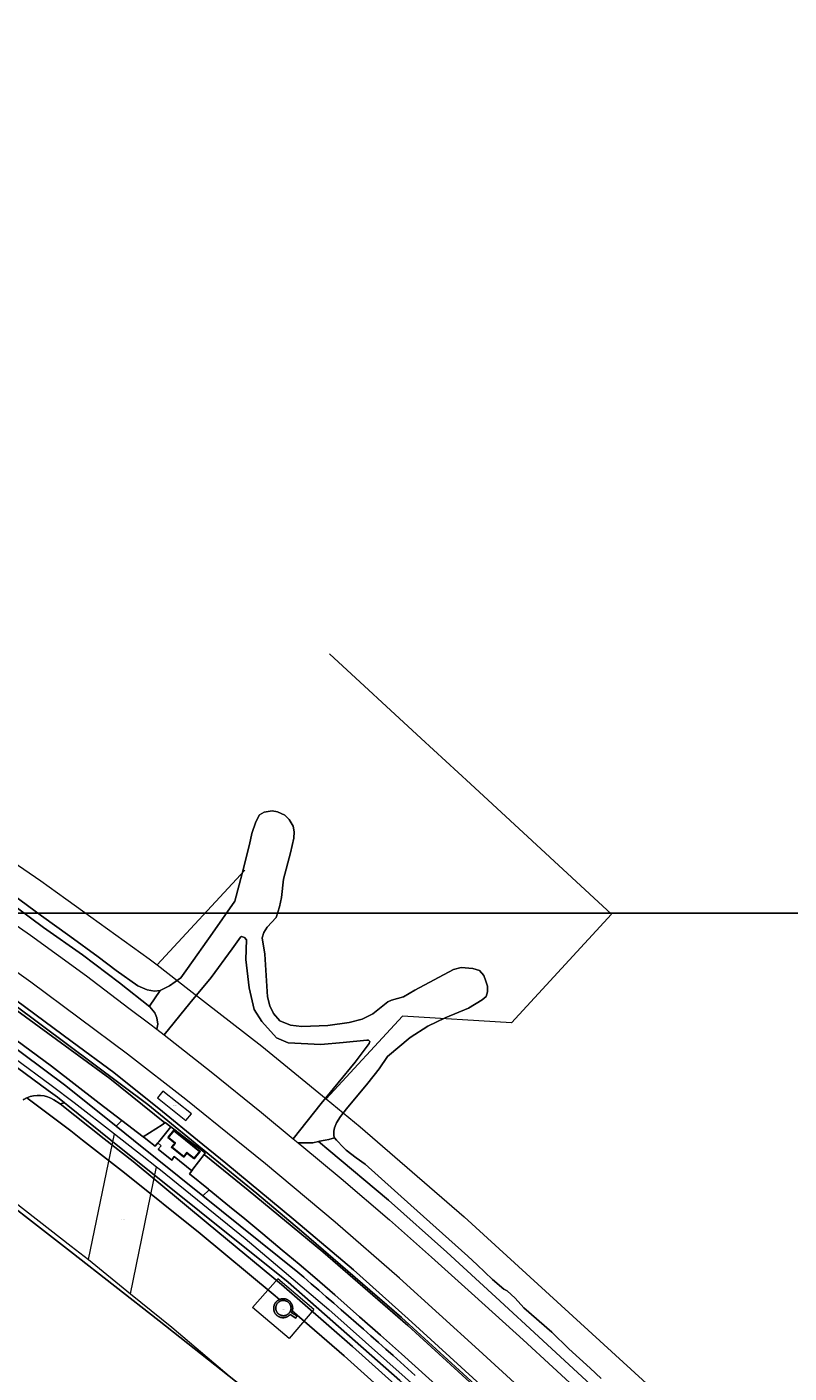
# Model space of a CAD drawing. Header units: metres. Extents: x 250001 to 257773, y 598992 to 609118.
# Tile 655 of 656: x 253117 to 253514, y 607879 to 608580. Entities that reach past the tile are written whole.
import ezdxf
from ezdxf.enums import TextEntityAlignment as Align
from ezdxf.lldxf.tags import DXFTag

# ---------------------------------------------------------------- set-up
doc = ezdxf.new("R2010")
doc.units = ezdxf.units.M
for name, color, linetype, lineweight in [('B-WE-GR-GRAS-GV', 252, 'Continuous', 13), ('B-WE-GW-TALUD_KRUIN-G', 252, 'Continuous', 18), ('B-WE-IE-TERREINAFSCHEIDING_KUNSTMATIG_HEKWERK-G', 252, 'IE-TERREINAFSCHEIDING-KUNSTMATIG', 18), ('B-WE-KG-GRENS_PERCEEL-G', 150, 'KG-PERCEEL', 18), ('B-WE-KG-GRENS_PERCEEL-S', 150, 'Continuous', 25), ('B-WE-OB-STREKDAM-GV', 252, 'Continuous', 18), ('B-WE-OG-BEBOUWING-GV', 1, 'Continuous', 35), ('B-WE-OG-BEBOUWING_WINDTURBINE-GV', 1, 'Continuous', 18), ('B-WE-OG-TERREIN_ERF-GV', 7, 'Continuous', 18), ('B-WE-OG-WATER-GV', 252, 'Continuous', 18), ('B-WE-VH-ONVERHARD-GV', 252, 'Continuous', 18), ('B-WE-VH-VERHARDING_FUNDERING_ZAND-GV', 252, 'Continuous', 18), ('B-WE-VH-VERHARDING_GESLOTEN-GV', 252, 'Continuous', 18), ('B-WE-VH-VERHARDING_HALFVERHARDING-GV', 252, 'Continuous', 18), ('B-WE-VH-VERHARDING_OPEN-GV', 252, 'Continuous', 18), ('N-WE-OG-GBKN-G', 7, 'Continuous', 25), ('X-XX-AL-REFERENTIE-G', 7, 'Continuous', 18)]:
    doc.layers.add(name, color=color, linetype=linetype, lineweight=lineweight)
doc.styles.add('NLCS-ISO', font='NLCS-ISO.ttf')
doc.styles.get("Standard").update_dxf_attribs({"font": 'NLCS-ISO.ttf'})
doc.linetypes.add('IE-TERREINAFSCHEIDING-KUNSTMATIG', pattern='A,4,[82,NLCS.shx,S=0.75,R=90,X=0,Y=0],4,-2', length=10)
tags = doc.linetypes.add('KG-PERCEEL', pattern='A,5.5,-2,["P",Standard,S=1.8,R=0,X=-0.5,Y=-0.9],-2,5.5,-2,[5,NLCS.SHX,S=0.75,R=0,X=0,Y=0],-2', length=19).pattern_tags.tags
tags[6] = DXFTag(74, 10)

# ---------------------------------------------------------------- blocks, each defined once
blk = doc.blocks.new('SKG-PERCEELNUMMER-SO')
at = {"style": 'NLCS-ISO', "oblique": 10, "flags": 1}
blk.add_attdef('GEMEENTECODE', text='', height=1.8, dxfattribs=at).set_placement((0, 2.6), align=Align.MIDDLE_CENTER)
at = {"style": 'NLCS-ISO', "oblique": 10}
blk.add_attdef('SECTIE', text='', height=1.8, dxfattribs=at).set_placement((-0.5, 0), align=Align.MIDDLE_RIGHT)
blk.add_attdef('PERCEELNUMMER', text='', height=1.8, dxfattribs=at).set_placement((0.5, 0), align=Align.MIDDLE_LEFT)
blk = doc.blocks.new('BS2021-132-Xref-KAD-20210617')
at = {"layer": 'B-WE-KG-GRENS_PERCEEL-G', "flags": 128}
for points in [[(252199.94, 608580.21), (252575.18, 608433.31), (252638.63, 608407.61), (252695.73, 608382.21), (252779.49, 608343.04), (252861.43, 608300.1), (252917.18, 608268.55), (252966.03, 608239.6), (253047.18, 608187.91), (253124.33, 608135.21), (253180.81, 608094.56), (253185.024, 608091.291)], [(252199.94, 608487.41), (252396.93, 608410.5), (252551.77, 608350.49), (252573.89, 608341.69), (252587.99, 608335.91), (252607.19, 608327.95), (252623.51, 608321.01), (252645.64, 608311.22), (252673.14, 608299), (252708.31, 608282.64), (252737.95, 608268.44), (252759.59, 608257.67), (252780.89, 608246.89), (252802.28, 608235.75), (252831.41, 608220.13), (252860.24, 608204.21), (252878.53, 608193.97), (252891.49, 608186.56), (252938.73, 608158.1), (252971.81, 608137.34), (253012.34, 608111.52), (253039.5, 608093.26), (253056.83, 608081.33), (253086.32, 608060.49), (253110.46, 608042.96), (253129.72, 608028.66), (253141.68, 608019.58), (253162.689, 608003.281)], [(253274.853, 608253.454), (253322.612, 608209.361), (253348.328, 608185.619), (253421.803, 608117.784)], [(253185.024, 608091.291), (253230.597, 608140.654)], [(253421.803, 608117.784), (253369.571, 608061.209), (253312.889, 608064.679)], [(253185.024, 608091.291), (253201.678, 608078.372), (253239.53, 608049.01), (253256.778, 608034.861), (253273.042, 608021.519)], [(252938.696, 608079.504), (252942.28, 608085.01), (252979.48, 608061.31), (253005.72, 608043.67), (253022.5, 608032.12), (253051.4, 608011.7), (253074.93, 607994.61), (253093.74, 607980.64), (253105.17, 607971.97), (253140.2, 607944.79), (253149.19, 607937.7)], [(253312.889, 608064.679), (253273.042, 608021.519)], [(253273.042, 608021.519), (253290.73, 608007.01), (253344.93, 607959.96), (253714.76, 607621.95), (253890.14, 607458.28), (253962.33, 607390.41), (253988.67, 607366.43)], [(253149.19, 607937.7), (253162.689, 608003.281)], [(253162.689, 608003.281), (253177.18, 607992.04), (253184.682, 607986.125)], [(253171.062, 607919.953), (253184.682, 607986.125)], [(253184.682, 607986.125), (253186.68, 607984.55), (253230.86, 607948.7), (253251.224, 607931.446)], [(253149.19, 607937.7), (253171.062, 607919.953)], [(253251.224, 607931.446), (253269.931, 607915.596)], [(253234.676, 607912.69), (253247.908, 607927.687)], [(253266.694, 607911.782), (253247.908, 607927.687)], [(253171.062, 607919.953), (253192.57, 607902.5), (253235.19, 607866.39), (253283.51, 607823.35), (253345.63, 607766.18), (253344.014, 607764.424)], [(253269.931, 607915.596), (253274.54, 607911.69), (253323.77, 607867.84), (253487.52, 607717.134)], [(253266.694, 607911.782), (253253.753, 607896.533), (253234.676, 607912.69)]]:
    blk.add_lwpolyline(points, dxfattribs=at)
blk.add_lwpolyline([(253202.812, 608013.663), (253188.016, 608025.541), (253185.199, 608022.032), (253199.995, 608010.154)], close=True, dxfattribs=at)
at = {"layer": 'N-WE-OG-GBKN-G'}
blk.add_lwpolyline([(251305.421, 608118.318), (256711.718, 608118.318), (256711.718, 599991.994), (251305.421, 599991.994)], close=True, dxfattribs=at)
at = {"layer": 'B-WE-KG-GRENS_PERCEEL-S', "xscale": 0.2, "yscale": 0.2, "zscale": 0.2}
for p, values in [((253193.731, 608018.11), {'PERCEELNUMMER': '3609', 'SECTIE': 'A'}), ((253166.693, 607958.53), {'PERCEELNUMMER': '3613', 'SECTIE': 'A'}), ((253250.537, 607911.686), {'PERCEELNUMMER': '3437', 'SECTIE': 'A'})]:
    blk.add_blockref('SKG-PERCEELNUMMER-SO', p, dxfattribs=at).add_auto_attribs(values)
blk = doc.blocks.new('BS2021-132-Xref-BGT-GRIJS-20210617-aangepast')
at = {"layer": 'B-WE-GR-GRAS-GV', "flags": 128}
for points in [[(253101.57, 608080.09), (253140.75, 608051.24), (253162.47, 608035.17), (253187.69, 608014.91), (253206.007, 608000), (253220.81, 607987.95), (253256.19, 607958.55), (253287.25, 607932.33), (253315.84, 607906.8), (253343.48, 607881.7), (253370.03, 607857.36)], [(253393.96, 607852.62), (253352.71, 607890.6), (253311.32, 607927.97), (253277.73, 607957.25), (253241.46, 607987.67), (253226.156, 608000), (253199.98, 608021.09), (253169.53, 608044.75), (253119.16, 608082.38), (253078.67, 608111.17)], [(253110.06, 608070.779), (253180.089, 608018.636), (253202.904, 608000), (253237.015, 607972.137), (253260.283, 607952.498), (253312.24, 607907.579), (253410.733, 607817.514)], [(253370.03, 607857.36), (253343.48, 607881.7), (253315.84, 607906.8), (253287.25, 607932.33), (253256.19, 607958.55), (253220.81, 607987.95), (253206.007, 608000), (253187.69, 608014.91), (253162.47, 608035.17), (253140.75, 608051.24), (253101.57, 608080.09)], [(253088.35, 608084.64), (253127.96, 608055.76), (253160.28, 608032.2), (253188.973, 608009.074), (253189.135, 608009.203), (253192.16, 608006.853), (253201.204, 608000), (253210.037, 607993.307), (253209.448, 607992.529), (253232.42, 607973.96), (253271.38, 607941.81), (253315.56, 607903.39), (253347.94, 607873.8)], [(253410.733, 607817.514), (253312.24, 607907.579), (253260.283, 607952.498), (253237.015, 607972.137), (253202.904, 608000), (253180.089, 608018.636), (253110.06, 608070.779)], [(253107.995, 608054.633), (253129.9, 608038.519), (253154.843, 608019.251), (253166.56, 608010.289), (253177.668, 608001.792), (253187.579, 608007.964), (253188.973, 608009.074), (253160.28, 608032.2), (253127.96, 608055.76), (253088.35, 608084.64)], [(253102.969, 608053.798), (253137.431, 608028.287), (253163.664, 608007.203), (253166.56, 608010.289), (253154.843, 608019.251), (253129.9, 608038.519), (253107.995, 608054.633)], [(253117.117, 608022.01), (253139.935, 608004.811), (253146.109, 608000), (253167.945, 607982.984), (253207.357, 607951.326), (253245.453, 607919.753), (253248.71, 607916.909), (253248.727, 607916.917), (253248.91, 607916.993), (253249.096, 607917.061), (253249.285, 607917.122), (253249.476, 607917.176), (253249.669, 607917.221), (253249.863, 607917.259), (253250.059, 607917.289), (253250.256, 607917.311), (253250.454, 607917.325), (253250.653, 607917.331), (253250.851, 607917.329), (253251.049, 607917.319), (253251.247, 607917.301), (253251.443, 607917.275), (253251.639, 607917.241), (253251.833, 607917.2), (253252.025, 607917.15), (253252.215, 607917.093), (253252.402, 607917.028), (253252.587, 607916.956), (253252.768, 607916.876), (253252.947, 607916.79), (253253.121, 607916.695), (253253.292, 607916.594), (253253.459, 607916.487), (253253.62, 607916.372), (253253.778, 607916.251), (253253.93, 607916.124), (253254.077, 607915.991), (253254.219, 607915.852), (253254.354, 607915.708), (253254.484, 607915.558), (253254.608, 607915.403), (253254.725, 607915.243), (253254.836, 607915.078), (253254.94, 607914.909), (253255.037, 607914.736), (253255.128, 607914.56), (253255.21, 607914.38), (253255.286, 607914.196), (253255.354, 607914.01), (253255.415, 607913.821), (253255.468, 607913.63), (253255.513, 607913.437), (253255.55, 607913.242), (253255.58, 607913.046), (253255.602, 607912.849), (253255.615, 607912.651), (253255.621, 607912.453), (253255.618, 607912.254), (253255.608, 607912.056), (253255.589, 607911.859), (253255.563, 607911.662), (253255.529, 607911.467), (253255.487, 607911.273), (253255.437, 607911.081), (253255.426, 607911.045), (253282.405, 607887.489), (253319.153, 607854.493)], [(253434.674, 607750.331), (253435.897, 607756.032), (253430.921, 607760.591), (253420.444, 607770.248), (253397.62, 607791.29), (253387.6, 607800.495), (253366.16, 607820.19), (253324.19, 607858.84), (253286.78, 607892.43), (253249.73, 607924.78), (253211.53, 607956.44), (253172.557, 607988.793), (253157.384, 608000.659), (253134.511, 608018.899), (253131.12, 608021.015)], [(253347.94, 607873.8), (253315.56, 607903.39), (253271.38, 607941.81), (253232.42, 607973.96), (253209.448, 607992.529), (253203.621, 607984.832), (253202.991, 607984), (253201.795, 607982.42), (253211.656, 607974.472), (253212.028, 607974.167), (253222.636, 607965.459), (253230.621, 607958.936), (253240.058, 607951.1), (253250.085, 607942.721), (253258.932, 607935.292), (253267.099, 607928.317), (253277.625, 607919.393), (253290.465, 607907.978), (253301.4, 607898.375), (253312.335, 607888.636), (253326.491, 607875.817)], [(253326.491, 607875.817), (253312.335, 607888.636), (253301.4, 607898.375), (253290.465, 607907.978), (253277.625, 607919.393), (253267.099, 607928.317), (253258.932, 607935.292), (253250.085, 607942.721), (253240.058, 607951.1), (253230.621, 607958.936), (253222.636, 607965.459), (253212.028, 607974.167), (253208.796, 607970.93), (253258.219, 607931.207), (253261.373, 607928.501), (253265.286, 607925.132), (253269.195, 607921.758), (253273.098, 607918.378), (253276.996, 607914.992), (253280.888, 607911.6), (253284.776, 607908.201), (253288.658, 607904.797), (253292.534, 607901.387), (253296.406, 607897.97), (253300.272, 607894.548), (253304.133, 607891.12), (253307.989, 607887.685), (253311.839, 607884.245), (253315.684, 607880.799), (253319.523, 607877.347)]]:
    blk.add_lwpolyline(points, dxfattribs=at)
at = {"layer": 'B-WE-GR-GRAS-GV'}
blk.add_lwpolyline([(253131.12, 608021.015, 0.2484457), (253117.117, 608022.01)], format="xyb", dxfattribs=at)
at = {"layer": 'B-WE-GR-GRAS-GV', "flags": 128}
blk.add_lwpolyline([(253134.511, 608018.899), (253157.384, 608000.659), (253172.557, 607988.793), (253211.53, 607956.44), (253249.73, 607924.78), (253286.78, 607892.43), (253324.19, 607858.84), (253366.16, 607820.19), (253387.6, 607800.495), (253389.938, 607803.025), (253335.015, 607853.486), (253333.811, 607854.582), (253330.089, 607857.97), (253311.479, 607874.744), (253253.258, 607925.878), (253160.886, 608000), (253138.392, 608018.049), (253136.702, 608019.406)], close=True, dxfattribs=at)
at = {"layer": 'B-WE-GW-TALUD_KRUIN-G', "flags": 128}
for points in [[(252403.26, 608435.06), (252494.89, 608399.76), (252593.5, 608360.44), (252661.75, 608331.53), (252726.93, 608300.83), (252787.83, 608270.3), (252841.26, 608242.46), (252888.4, 608216.52), (252919.62, 608199.02), (252950.5, 608179.78), (252992.07, 608154.88), (253026.21, 608132.38), (253065.45, 608105.97), (253101.57, 608080.09), (253140.75, 608051.24), (253162.47, 608035.17), (253187.69, 608014.91), (253206.007, 608000), (253220.81, 607987.95), (253256.19, 607958.55), (253287.25, 607932.33), (253315.84, 607906.8), (253343.48, 607881.7), (253370.03, 607857.36)], [(253847.55, 607414.65), (253827.45, 607433.06), (253782.56, 607473.86), (253750.01, 607503.92), (253717.97, 607533.55), (253686.67, 607562.11), (253657.3, 607588.97), (253619.48, 607623.56), (253577.77, 607662.57), (253564.15, 607675.2), (253563.36, 607675.93), (253527.53, 607708.48), (253490.02, 607743.3), (253470.174, 607761.639), (253465.971, 607765.523), (253453.67, 607776.89), (253415.02, 607811.93), (253383.8, 607840.77), (253347.94, 607873.8), (253315.56, 607903.39), (253271.38, 607941.81), (253232.42, 607973.96), (253209.448, 607992.529)]]:
    blk.add_lwpolyline(points, dxfattribs=at)
at = {"layer": 'B-WE-IE-TERREINAFSCHEIDING_KUNSTMATIG_HEKWERK-G', "flags": 128}
for points in [[(253177.668, 608001.792), (253154.843, 608019.251), (253129.9, 608038.519), (253107.995, 608054.633), (253081.826, 608073.607), (253046.635, 608098.1), (253017.621, 608117.544), (253000, 608129.12), (252962.828, 608152.335), (252909.165, 608185.749), (252856.492, 608215.418), (252820.857, 608235.058), (252787.506, 608252.387), (252758.152, 608267.201), (252731.164, 608280.52), (252702.193, 608294.358), (252681.414, 608303.786), (252663.121, 608312.187), (252641.215, 608322.128), (252621.751, 608330.225), (252596.541, 608341.042), (252566.392, 608353.251), (252542.421, 608362.97), (252527.46, 608368.548), (252502.204, 608378.275), (252471.083, 608390.567), (252456.319, 608396.417)], [(253192.16, 608006.853), (253186.559, 608000)], [(253179.973, 608000), (253178.861, 608000.879), (253177.668, 608001.792)], [(253185.362, 607998.531), (253183.984, 607996.829), (253179.973, 608000)], [(253186.559, 608000), (253185.819, 607999.095), (253185.362, 607998.531)], [(253201.204, 608000), (253210.037, 607993.307)], [(253210.037, 607993.307), (253203.621, 607984.832)], [(253203.621, 607984.832), (253202.991, 607984)], [(253202.991, 607984), (253201.795, 607982.42), (253211.656, 607974.472), (253222.636, 607965.459), (253230.621, 607958.936), (253240.058, 607951.1), (253250.085, 607942.721), (253258.932, 607935.292), (253267.099, 607928.317), (253277.625, 607919.393), (253290.465, 607907.978), (253301.4, 607898.375), (253312.335, 607888.636), (253326.491, 607875.817), (253339.604, 607863.903), (253350.902, 607853.53), (253362.745, 607842.703), (253370.867, 607835.229), (253378.671, 607828.026), (253390.014, 607817.607), (253398, 607810.314), (253406.893, 607801.979), (253413.019, 607796.316), (253424.226, 607786.26), (253433.392, 607777.154), (253441.378, 607769.816), (253454.4, 607757.676), (253460.662, 607751.877), (253468.965, 607744.312), (253473.276, 607740.281), (253477.042, 607736.248), (253479.357, 607733.031), (253481.673, 607728.862), (253483.399, 607724.873), (253485.126, 607719.389), (253486.443, 607716.579), (253488.214, 607714.177), (253489.62, 607713.226), (253500.731, 607709.79), (253508.803, 607707.348), (253511.752, 607705.809), (253516.697, 607702.14), (253521.371, 607697.202), (253530.673, 607687.598), (253545.512, 607672.104), (253560.033, 607657.063), (253571.105, 607645.465), (253586.897, 607628.521), (253600.194, 607613.932), (253613.717, 607598.981), (253626.196, 607585.48), (253642.533, 607567.675), (253662.455, 607545.883), (253675.298, 607531.929), (253681.696, 607524.68), (253685.418, 607520.013), (253689.911, 607513.398), (253692.227, 607509.365), (253697.457, 607500), (253702.471, 607491.462), (253707.256, 607483.273), (253724.628, 607493.844), (253727.48, 607494.805), (253730.788, 607494.951), (253731.206, 607494.816)]]:
    blk.add_lwpolyline(points, dxfattribs=at)
at = {"layer": 'B-WE-OB-STREKDAM-GV', "flags": 128}
blk.add_lwpolyline([(253247.761, 608171.192), (253244.877, 608171.658), (253240.777, 608171.018), (253238.269, 608169.574), (253236.381, 608165.809), (253234.288, 608159.853), (253233.057, 608154.103), (253229.306, 608138.971), (253225.498, 608124.512), (253213.902, 608107.894), (253200.848, 608089.384), (253197.388, 608084.644), (253194.431, 608082.525), (253191.38, 608080.501), (253186.477, 608078.044), (253180.954, 608069.876), (253181.231, 608069.532), (253183.84, 608066.299), (253184.816, 608063.697), (253185.305, 608060.44), (253184.793, 608057.787), (253188.59, 608054.816), (253202.082, 608071.376), (253213.137, 608084.736), (253224.079, 608099.78), (253228.362, 608105.85), (253228.998, 608106.113), (253230.44, 608105.553), (253231.471, 608104.411), (253231.273, 608094.056), (253232.896, 608079.415), (253235.527, 608068.07), (253239.576, 608061.763), (253247.129, 608053.325), (253253.31, 608050.708), (253270.275, 608049.767), (253281.977, 608050.844), (253294.278, 608052.165), (253295.121, 608052.166), (253295.777, 608051.436), (253295.534, 608050.312), (253288.175, 608040.701), (253270.479, 608019.121), (253255.896, 608000.704), (253256.75, 608000), (253258.406, 607998.634), (253266.065, 607998.662), (253268.993, 607999.265), (253269.518, 607999.373), (253272.565, 608000), (253274.377, 608000.373), (253277.362, 608001.231), (253277.117, 608002.242), (253277.041, 608004.676), (253277.488, 608006.474), (253278.516, 608009.078), (253280.611, 608012.356), (253283.697, 608016.366), (253294.715, 608029.632), (253300.719, 608037.22), (253305.096, 608043.515), (253316.921, 608053.542), (253326.11, 608059.354), (253335.057, 608063.725), (253347.187, 608068.715), (253354.28, 608073.084), (253356.375, 608074.939), (253357.085, 608077.355), (253357.101, 608080.164), (253356.331, 608082.804), (253355.243, 608085.742), (253352.938, 608088.493), (253349.492, 608089.37), (253343.387, 608089.89), (253339.362, 608088.856), (253319.298, 608078.223), (253313.365, 608074.698), (253307.094, 608072.952), (253305.241, 608072.07), (253297.4, 608065.735), (253291.823, 608063.071), (253284.971, 608061.268), (253274, 608059.668), (253260.444, 608059.132), (253254.432, 608059.933), (253248.981, 608062.25), (253245.602, 608065.975), (253243.768, 608070.051), (253242.433, 608074.711), (253241.051, 608096.959), (253239.64, 608105.515), (253240.518, 608108.287), (253242.388, 608111.078), (253246.982, 608116.048), (253248.756, 608121.648), (253249.839, 608126.442), (253250.804, 608136.049), (253254.407, 608149.702), (253256.18, 608157.343), (253256.458, 608160.732), (253255.819, 608163.709), (253253.831, 608167.153), (253251.526, 608169.304)], close=True, dxfattribs=at)
at = {"layer": 'B-WE-OG-BEBOUWING-GV', "flags": 128}
blk.add_lwpolyline([(253199.916, 608000), (253193.646, 608005.009), (253190.735, 608001.365), (253192.444, 608000), (253194.331, 607998.492), (253192.576, 607996.295), (253198.825, 607991.304), (253200.526, 607993.434), (253204.288, 607990.429), (253207.252, 607994.14)], close=True, dxfattribs=at)
at = {"layer": 'B-WE-OG-BEBOUWING_WINDTURBINE-GV', "flags": 128}
blk.add_lwpolyline([(253250.895, 607916.437), (253250.716, 607916.439), (253250.538, 607916.432), (253250.36, 607916.418), (253250.183, 607916.396), (253250.008, 607916.365), (253249.833, 607916.327), (253249.661, 607916.281), (253249.491, 607916.227), (253249.323, 607916.166), (253249.159, 607916.098), (253248.997, 607916.022), (253248.839, 607915.939), (253248.685, 607915.848), (253248.536, 607915.752), (253248.39, 607915.648), (253248.25, 607915.538), (253248.115, 607915.422), (253247.984, 607915.3), (253247.86, 607915.172), (253247.742, 607915.039), (253247.629, 607914.9), (253247.523, 607914.757), (253247.423, 607914.609), (253247.33, 607914.457), (253247.244, 607914.301), (253247.165, 607914.141), (253247.094, 607913.977), (253247.029, 607913.811), (253246.973, 607913.642), (253246.924, 607913.47), (253246.882, 607913.297), (253246.849, 607913.122), (253246.823, 607912.945), (253246.805, 607912.768), (253246.796, 607912.59), (253246.794, 607912.411), (253246.8, 607912.233), (253246.814, 607912.055), (253246.837, 607911.878), (253246.867, 607911.702), (253246.905, 607911.528), (253246.95, 607911.356), (253247.004, 607911.185), (253247.065, 607911.018), (253247.133, 607910.853), (253247.209, 607910.692), (253247.292, 607910.534), (253247.382, 607910.38), (253247.479, 607910.23), (253247.582, 607910.084), (253247.661, 607909.982), (253247.775, 607909.845), (253247.896, 607909.713), (253248.022, 607909.587), (253248.153, 607909.467), (253248.29, 607909.352), (253248.432, 607909.244), (253248.579, 607909.143), (253248.73, 607909.048), (253248.885, 607908.959), (253249.043, 607908.878), (253249.206, 607908.805), (253249.371, 607908.738), (253249.54, 607908.679), (253249.71, 607908.628), (253249.883, 607908.584), (253250.058, 607908.548), (253250.234, 607908.52), (253250.412, 607908.5), (253250.589, 607908.488), (253250.768, 607908.484), (253250.946, 607908.487), (253251.124, 607908.499), (253251.301, 607908.519), (253251.478, 607908.547), (253251.652, 607908.582), (253251.825, 607908.626), (253251.996, 607908.677), (253252.165, 607908.735), (253252.33, 607908.802), (253252.493, 607908.875), (253252.652, 607908.956), (253252.807, 607909.044), (253252.958, 607909.139), (253253.105, 607909.24), (253253.247, 607909.348), (253253.384, 607909.462), (253253.516, 607909.582), (253253.642, 607909.708), (253253.763, 607909.839), (253253.878, 607909.976), (253253.986, 607910.118), (253254.088, 607910.264), (253254.183, 607910.415), (253254.271, 607910.57), (253254.352, 607910.729), (253254.426, 607910.891), (253254.493, 607911.057), (253254.552, 607911.225), (253254.604, 607911.396), (253254.648, 607911.569), (253254.684, 607911.743), (253254.712, 607911.92), (253254.732, 607912.097), (253254.745, 607912.275), (253254.749, 607912.453), (253254.745, 607912.631), (253254.734, 607912.809), (253254.714, 607912.986), (253254.687, 607913.163), (253254.651, 607913.338), (253254.608, 607913.511), (253254.557, 607913.682), (253254.499, 607913.85), (253254.433, 607914.016), (253254.359, 607914.178), (253254.279, 607914.337), (253254.191, 607914.493), (253254.097, 607914.644), (253253.995, 607914.791), (253253.888, 607914.933), (253253.774, 607915.07), (253253.654, 607915.202), (253253.528, 607915.329), (253253.396, 607915.449), (253253.345, 607915.494), (253253.207, 607915.606), (253253.063, 607915.712), (253252.915, 607915.812), (253252.763, 607915.905), (253252.606, 607915.99), (253252.446, 607916.069), (253252.283, 607916.141), (253252.116, 607916.205), (253251.947, 607916.261), (253251.776, 607916.31), (253251.602, 607916.351), (253251.427, 607916.385), (253251.25, 607916.41), (253251.073, 607916.428)], close=True, dxfattribs=at)
at = {"layer": 'B-WE-OG-TERREIN_ERF-GV', "flags": 128}
blk.add_lwpolyline([(253233.242, 607868.537), (253186.045, 607905.775), (253139.881, 607941.901), (253088.773, 607981.499), (253088.145, 607980.185)], dxfattribs=at)
at = {"layer": 'B-WE-OG-WATER-GV', "flags": 128}
blk.add_lwpolyline([(253110.14, 608127.714), (253124.641, 608116.964), (253139.48, 608106.383), (253154.281, 608095.464), (253163.605, 608088.398), (253174.959, 608080.375), (253179.848, 608078.3), (253183.518, 608077.667), (253186.477, 608078.044), (253191.38, 608080.501), (253194.431, 608082.525), (253197.388, 608084.644), (253200.848, 608089.384), (253213.902, 608107.894), (253225.498, 608124.512), (253229.306, 608138.971), (253233.057, 608154.103), (253234.288, 608159.853), (253236.381, 608165.809), (253238.269, 608169.574), (253240.777, 608171.018), (253244.877, 608171.658), (253247.761, 608171.192), (253251.526, 608169.304), (253253.831, 608167.153), (253255.819, 608163.709), (253256.458, 608160.732), (253256.18, 608157.343), (253254.407, 608149.702), (253250.804, 608136.049), (253249.839, 608126.442), (253248.756, 608121.648), (253246.982, 608116.048), (253242.388, 608111.078), (253240.518, 608108.287), (253239.64, 608105.515), (253241.051, 608096.959), (253242.433, 608074.711), (253243.768, 608070.051), (253245.602, 608065.975), (253248.981, 608062.25), (253254.432, 608059.933), (253260.444, 608059.132), (253274, 608059.668), (253284.971, 608061.268), (253291.823, 608063.071), (253297.4, 608065.735), (253305.241, 608072.07), (253307.094, 608072.952), (253313.365, 608074.698), (253319.298, 608078.223), (253339.362, 608088.856), (253343.387, 608089.89), (253349.492, 608089.37), (253352.938, 608088.493), (253355.243, 608085.742), (253356.331, 608082.804), (253357.101, 608080.164), (253357.085, 608077.355), (253356.375, 608074.939), (253354.28, 608073.084), (253347.187, 608068.715), (253335.057, 608063.725), (253326.11, 608059.354), (253316.921, 608053.542), (253305.096, 608043.515), (253300.719, 608037.22), (253294.715, 608029.632), (253283.697, 608016.366), (253280.611, 608012.356), (253278.516, 608009.078), (253277.488, 608006.474), (253277.041, 608004.676), (253277.117, 608002.242), (253277.362, 608001.231), (253278.521, 608000), (253279.515, 607998.944), (253280.974, 607997.145), (253283.463, 607994.746), (253288.697, 607990.805), (253293.416, 607987.551), (253317.101, 607966.132), (253346.964, 607939.573), (253351.684, 607935.032), (253359.709, 607927.407), (253365.737, 607922.31), (253367.474, 607921.496), (253371.507, 607917.641), (253376.142, 607912.5), (253390.73, 607899.82), (253399.57, 607891.166), (253410.64, 607881.057), (253416.433, 607875.788)], dxfattribs=at)
blk.add_lwpolyline([(253230.44, 608105.553), (253228.998, 608106.113), (253228.362, 608105.85), (253224.079, 608099.78), (253213.137, 608084.736), (253202.082, 608071.376), (253188.59, 608054.816), (253213.11, 608035.63), (253239.32, 608014.38), (253255.896, 608000.704), (253270.479, 608019.121), (253288.175, 608040.701), (253295.534, 608050.312), (253295.777, 608051.436), (253295.121, 608052.166), (253294.278, 608052.165), (253281.977, 608050.844), (253270.275, 608049.767), (253253.31, 608050.708), (253247.129, 608053.325), (253239.576, 608061.763), (253235.527, 608068.07), (253232.896, 608079.415), (253231.273, 608094.056), (253231.471, 608104.411)], close=True, dxfattribs=at)
at = {"layer": 'B-WE-VH-ONVERHARD-GV'}
blk.add_lwpolyline([(253117.117, 608022.01, 0.0363936), (253115.185, 608020.982)], format="xyb", dxfattribs=at)
at = {"layer": 'B-WE-VH-ONVERHARD-GV', "flags": 128}
for points in [[(253255.426, 607911.045), (253255.379, 607910.891), (253255.314, 607910.704), (253255.242, 607910.519), (253255.161, 607910.338), (253255.074, 607910.16), (253255.017, 607910.055), (253257.858, 607908.365), (253257.269, 607907.186), (253254.385, 607909.154), (253254.273, 607909.031), (253254.134, 607908.89), (253254.079, 607908.836), (253253.935, 607908.7), (253253.785, 607908.57), (253253.63, 607908.446), (253253.47, 607908.328), (253253.306, 607908.217), (253253.137, 607908.113), (253252.964, 607908.016), (253252.787, 607907.925), (253252.607, 607907.842), (253252.424, 607907.766), (253252.238, 607907.698), (253252.049, 607907.637), (253251.858, 607907.584), (253251.665, 607907.539), (253251.47, 607907.501), (253251.274, 607907.472), (253251.076, 607907.45), (253250.879, 607907.436), (253250.68, 607907.431), (253250.482, 607907.433), (253250.284, 607907.443), (253250.086, 607907.461), (253249.89, 607907.487), (253249.694, 607907.521), (253249.5, 607907.563), (253249.308, 607907.613), (253249.118, 607907.67), (253248.931, 607907.735), (253248.746, 607907.808), (253248.565, 607907.888), (253248.387, 607907.975), (253248.212, 607908.069), (253248.041, 607908.17), (253247.875, 607908.278), (253247.713, 607908.393), (253247.556, 607908.514), (253247.404, 607908.641), (253247.257, 607908.775), (253247.115, 607908.914), (253246.98, 607909.059), (253246.85, 607909.209), (253246.727, 607909.364), (253246.609, 607909.524), (253246.499, 607909.689), (253246.395, 607909.858), (253246.298, 607910.031), (253246.208, 607910.207), (253246.125, 607910.388), (253246.049, 607910.571), (253245.981, 607910.758), (253245.921, 607910.947), (253245.868, 607911.138), (253245.823, 607911.331), (253245.786, 607911.526), (253245.757, 607911.722), (253245.736, 607911.919), (253245.722, 607912.117), (253245.717, 607912.316), (253245.719, 607912.514), (253245.73, 607912.712), (253245.749, 607912.909), (253245.775, 607913.106), (253245.81, 607913.302), (253245.852, 607913.495), (253245.902, 607913.687), (253245.96, 607913.877), (253246.025, 607914.064), (253246.098, 607914.249), (253246.178, 607914.43), (253246.266, 607914.608), (253246.36, 607914.783), (253246.462, 607914.953), (253246.57, 607915.119), (253246.685, 607915.281), (253246.806, 607915.438), (253246.934, 607915.59), (253247.068, 607915.736), (253247.207, 607915.878), (253247.352, 607916.013), (253247.4, 607916.058), (253247.55, 607916.188), (253247.705, 607916.312), (253247.865, 607916.429), (253248.029, 607916.541), (253248.197, 607916.645), (253248.37, 607916.743), (253248.547, 607916.833), (253248.71, 607916.909), (253245.453, 607919.753), (253207.357, 607951.326), (253167.945, 607982.984), (253146.109, 608000), (253139.935, 608004.811), (253117.117, 608022.01)], [(253099.874, 608004.715), (253088.773, 607981.499), (253139.881, 607941.901), (253186.045, 607905.775), (253233.242, 607868.537), (253260.418, 607842.896), (253261.034, 607843.734), (253264.702, 607848.769), (253268.099, 607852.58), (253269.867, 607853.397), (253272.451, 607852.855), (253281.973, 607850.551), (253294.488, 607847.977), (253302.92, 607847.576), (253310.126, 607850.71), (253315.836, 607853.843), (253319.153, 607854.493), (253282.405, 607887.489), (253255.426, 607911.045)]]:
    blk.add_lwpolyline(points, dxfattribs=at)
for points in [[(253177.668, 608001.792), (253166.56, 608010.289), (253163.664, 608007.203), (253172.626, 608000), (253208.796, 607970.93), (253212.028, 607974.167), (253211.656, 607974.472), (253201.795, 607982.42), (253202.991, 607984), (253193.871, 607991.375), (253192.593, 607989.574), (253185.531, 607995.252), (253187.093, 607997.101), (253185.362, 607998.531), (253183.984, 607996.829), (253179.973, 608000), (253178.861, 608000.879)], [(253192.16, 608006.853), (253189.135, 608009.203), (253188.973, 608009.074), (253187.579, 608007.964), (253177.668, 608001.792), (253178.861, 608000.879), (253179.973, 608000), (253183.984, 607996.829), (253185.362, 607998.531), (253185.819, 607999.095), (253186.559, 608000)]]:
    blk.add_lwpolyline(points, close=True, dxfattribs=at)
at = {"layer": 'B-WE-VH-VERHARDING_FUNDERING_ZAND-GV', "flags": 128}
for points in [[(253134.511, 608018.899), (253136.702, 608019.406), (253133.069, 608022.321), (253128.264, 608025.922), (253088.734, 608054.912), (253088.753, 608053.708), (253092.302, 608050.268)], [(253131.12, 608021.015), (253134.511, 608018.899)]]:
    blk.add_lwpolyline(points, dxfattribs=at)
at = {"layer": 'B-WE-VH-VERHARDING_FUNDERING_ZAND-GV'}
for points in [[(253115.185, 608020.982, -0.0363936), (253117.117, 608022.01)], [(253117.117, 608022.01, -0.2484457), (253131.12, 608021.015)]]:
    blk.add_lwpolyline(points, format="xyb", dxfattribs=at)
at = {"layer": 'B-WE-VH-VERHARDING_GESLOTEN-GV', "flags": 128}
for points in [[(253319.523, 607877.347), (253315.684, 607880.799), (253311.839, 607884.245), (253307.989, 607887.685), (253304.133, 607891.12), (253300.272, 607894.548), (253296.406, 607897.97), (253292.534, 607901.387), (253288.658, 607904.797), (253284.776, 607908.201), (253280.888, 607911.6), (253276.996, 607914.992), (253273.098, 607918.378), (253269.195, 607921.758), (253265.286, 607925.132), (253261.373, 607928.501), (253258.219, 607931.207), (253208.796, 607970.93), (253172.626, 608000), (253163.664, 608007.203), (253137.431, 608028.287), (253102.969, 608053.798)], [(253088.734, 608054.912), (253128.264, 608025.922), (253133.069, 608022.321), (253136.702, 608019.406), (253138.392, 608018.049), (253160.886, 608000), (253253.258, 607925.878), (253311.479, 607874.744)]]:
    blk.add_lwpolyline(points, dxfattribs=at)
at = {"layer": 'B-WE-VH-VERHARDING_HALFVERHARDING-GV', "flags": 128}
for points in [[(253104.72, 608126.49), (253125.8, 608110.88), (253146, 608096.57), (253165.35, 608081.99), (253181.231, 608069.532), (253180.954, 608069.876), (253186.477, 608078.044), (253183.518, 608077.667), (253179.848, 608078.3), (253174.959, 608080.375), (253163.605, 608088.398), (253154.281, 608095.464), (253139.48, 608106.383), (253124.641, 608116.964), (253110.14, 608127.714)], [(253416.433, 607875.788), (253410.64, 607881.057), (253399.57, 607891.166), (253390.73, 607899.82), (253376.142, 607912.5), (253371.507, 607917.641), (253367.474, 607921.496), (253365.737, 607922.31), (253359.709, 607927.407), (253351.684, 607935.032), (253346.964, 607939.573), (253317.101, 607966.132), (253293.416, 607987.551), (253288.697, 607990.805), (253283.463, 607994.746), (253280.974, 607997.145), (253279.515, 607998.944), (253278.521, 608000), (253277.362, 608001.231), (253274.377, 608000.373), (253272.565, 608000), (253269.518, 607999.373), (253268.993, 607999.265), (253274.43, 607994.84), (253305.48, 607968.76), (253335.99, 607941.52), (253361.55, 607918.2), (253385.94, 607895.5), (253410.94, 607872.44)]]:
    blk.add_lwpolyline(points, dxfattribs=at)
at = {"layer": 'B-WE-VH-VERHARDING_OPEN-GV', "flags": 128}
for points in [[(253087.37, 608128.77), (253118.96, 608106.78), (253148.25, 608085.56), (253170.3, 608068.79), (253181.21, 608060.59), (253184.793, 608057.787), (253185.305, 608060.44), (253184.816, 608063.697), (253183.84, 608066.299), (253181.231, 608069.532), (253165.35, 608081.99), (253146, 608096.57), (253125.8, 608110.88), (253104.72, 608126.49)], [(253410.94, 607872.44), (253385.94, 607895.5), (253361.55, 607918.2), (253335.99, 607941.52), (253305.48, 607968.76), (253274.43, 607994.84), (253268.993, 607999.265), (253266.065, 607998.662), (253258.406, 607998.634), (253260.41, 607996.98), (253280.94, 607980.08), (253306.04, 607958.44), (253327.94, 607939.05), (253350.46, 607918.74), (253375.79, 607895.84), (253406.63, 607867.41)]]:
    blk.add_lwpolyline(points, dxfattribs=at)
for points in [[(253201.204, 608000), (253192.16, 608006.853), (253186.559, 608000), (253185.819, 607999.095), (253185.362, 607998.531), (253187.093, 607997.101), (253185.531, 607995.252), (253192.593, 607989.574), (253193.871, 607991.375), (253202.991, 607984), (253203.621, 607984.832), (253209.448, 607992.529), (253210.037, 607993.307)], [(253190.735, 608001.365), (253193.646, 608005.009), (253199.916, 608000), (253207.252, 607994.14), (253204.288, 607990.429), (253200.526, 607993.434), (253198.825, 607991.304), (253192.576, 607996.295), (253194.331, 607998.492), (253192.444, 608000)], [(253250.851, 607917.329), (253250.653, 607917.331), (253250.454, 607917.325), (253250.256, 607917.311), (253250.059, 607917.289), (253249.863, 607917.259), (253249.669, 607917.221), (253249.476, 607917.176), (253249.285, 607917.122), (253249.096, 607917.061), (253248.91, 607916.993), (253248.727, 607916.917), (253248.71, 607916.909), (253248.547, 607916.833), (253248.37, 607916.743), (253248.197, 607916.645), (253248.029, 607916.541), (253247.865, 607916.429), (253247.705, 607916.312), (253247.55, 607916.188), (253247.4, 607916.058), (253247.352, 607916.013), (253247.207, 607915.878), (253247.068, 607915.736), (253246.934, 607915.59), (253246.806, 607915.438), (253246.685, 607915.281), (253246.57, 607915.119), (253246.462, 607914.953), (253246.36, 607914.783), (253246.266, 607914.608), (253246.178, 607914.43), (253246.098, 607914.249), (253246.025, 607914.064), (253245.96, 607913.877), (253245.902, 607913.687), (253245.852, 607913.495), (253245.81, 607913.302), (253245.775, 607913.106), (253245.749, 607912.909), (253245.73, 607912.712), (253245.719, 607912.514), (253245.717, 607912.316), (253245.722, 607912.117), (253245.736, 607911.919), (253245.757, 607911.722), (253245.786, 607911.526), (253245.823, 607911.331), (253245.868, 607911.138), (253245.921, 607910.947), (253245.981, 607910.758), (253246.049, 607910.571), (253246.125, 607910.388), (253246.208, 607910.207), (253246.298, 607910.031), (253246.395, 607909.858), (253246.499, 607909.689), (253246.609, 607909.524), (253246.727, 607909.364), (253246.85, 607909.209), (253246.98, 607909.059), (253247.115, 607908.914), (253247.257, 607908.775), (253247.404, 607908.641), (253247.556, 607908.514), (253247.713, 607908.393), (253247.875, 607908.278), (253248.041, 607908.17), (253248.212, 607908.069), (253248.387, 607907.975), (253248.565, 607907.888), (253248.746, 607907.808), (253248.931, 607907.735), (253249.118, 607907.67), (253249.308, 607907.613), (253249.5, 607907.563), (253249.694, 607907.521), (253249.89, 607907.487), (253250.086, 607907.461), (253250.284, 607907.443), (253250.482, 607907.433), (253250.68, 607907.431), (253250.879, 607907.436), (253251.076, 607907.45), (253251.274, 607907.472), (253251.47, 607907.501), (253251.665, 607907.539), (253251.858, 607907.584), (253252.049, 607907.637), (253252.238, 607907.698), (253252.424, 607907.766), (253252.607, 607907.842), (253252.787, 607907.925), (253252.964, 607908.016), (253253.137, 607908.113), (253253.306, 607908.217), (253253.47, 607908.328), (253253.63, 607908.446), (253253.785, 607908.57), (253253.935, 607908.7), (253254.079, 607908.836), (253254.134, 607908.89), (253254.273, 607909.031), (253254.385, 607909.154), (253257.269, 607907.186), (253257.858, 607908.365), (253255.017, 607910.055), (253255.074, 607910.16), (253255.161, 607910.338), (253255.242, 607910.519), (253255.314, 607910.704), (253255.379, 607910.891), (253255.426, 607911.045), (253255.437, 607911.081), (253255.487, 607911.273), (253255.529, 607911.467), (253255.563, 607911.662), (253255.589, 607911.859), (253255.608, 607912.056), (253255.618, 607912.254), (253255.621, 607912.453), (253255.615, 607912.651), (253255.602, 607912.849), (253255.58, 607913.046), (253255.55, 607913.242), (253255.513, 607913.437), (253255.468, 607913.63), (253255.415, 607913.821), (253255.354, 607914.01), (253255.286, 607914.196), (253255.21, 607914.38), (253255.128, 607914.56), (253255.037, 607914.736), (253254.94, 607914.909), (253254.836, 607915.078), (253254.725, 607915.243), (253254.608, 607915.403), (253254.484, 607915.558), (253254.354, 607915.708), (253254.219, 607915.852), (253254.077, 607915.991), (253253.93, 607916.124), (253253.778, 607916.251), (253253.62, 607916.372), (253253.459, 607916.487), (253253.292, 607916.594), (253253.121, 607916.695), (253252.947, 607916.79), (253252.768, 607916.876), (253252.587, 607916.956), (253252.402, 607917.028), (253252.215, 607917.093), (253252.025, 607917.15), (253251.833, 607917.2), (253251.639, 607917.241), (253251.443, 607917.275), (253251.247, 607917.301), (253251.049, 607917.319)], [(253250.538, 607916.432), (253250.716, 607916.439), (253250.895, 607916.437), (253251.073, 607916.428), (253251.25, 607916.41), (253251.427, 607916.385), (253251.602, 607916.351), (253251.776, 607916.31), (253251.947, 607916.261), (253252.116, 607916.205), (253252.283, 607916.141), (253252.446, 607916.069), (253252.606, 607915.99), (253252.763, 607915.905), (253252.915, 607915.812), (253253.063, 607915.712), (253253.207, 607915.606), (253253.345, 607915.494), (253253.396, 607915.449), (253253.528, 607915.329), (253253.654, 607915.202), (253253.774, 607915.07), (253253.888, 607914.933), (253253.995, 607914.791), (253254.097, 607914.644), (253254.191, 607914.493), (253254.279, 607914.337), (253254.359, 607914.178), (253254.433, 607914.016), (253254.499, 607913.85), (253254.557, 607913.682), (253254.608, 607913.511), (253254.651, 607913.338), (253254.687, 607913.163), (253254.714, 607912.986), (253254.734, 607912.809), (253254.745, 607912.631), (253254.749, 607912.453), (253254.745, 607912.275), (253254.732, 607912.097), (253254.712, 607911.92), (253254.684, 607911.743), (253254.648, 607911.569), (253254.604, 607911.396), (253254.552, 607911.225), (253254.493, 607911.057), (253254.426, 607910.891), (253254.352, 607910.729), (253254.271, 607910.57), (253254.183, 607910.415), (253254.088, 607910.264), (253253.986, 607910.118), (253253.878, 607909.976), (253253.763, 607909.839), (253253.642, 607909.708), (253253.516, 607909.582), (253253.384, 607909.462), (253253.247, 607909.348), (253253.105, 607909.24), (253252.958, 607909.139), (253252.807, 607909.044), (253252.652, 607908.956), (253252.493, 607908.875), (253252.33, 607908.802), (253252.165, 607908.735), (253251.996, 607908.677), (253251.825, 607908.626), (253251.652, 607908.582), (253251.478, 607908.547), (253251.301, 607908.519), (253251.124, 607908.499), (253250.946, 607908.487), (253250.768, 607908.484), (253250.589, 607908.488), (253250.412, 607908.5), (253250.234, 607908.52), (253250.058, 607908.548), (253249.883, 607908.584), (253249.71, 607908.628), (253249.54, 607908.679), (253249.371, 607908.738), (253249.206, 607908.805), (253249.043, 607908.878), (253248.885, 607908.959), (253248.73, 607909.048), (253248.579, 607909.143), (253248.432, 607909.244), (253248.29, 607909.352), (253248.153, 607909.467), (253248.022, 607909.587), (253247.896, 607909.713), (253247.775, 607909.845), (253247.661, 607909.982), (253247.582, 607910.084), (253247.479, 607910.23), (253247.382, 607910.38), (253247.292, 607910.534), (253247.209, 607910.692), (253247.133, 607910.853), (253247.065, 607911.018), (253247.004, 607911.185), (253246.95, 607911.356), (253246.905, 607911.528), (253246.867, 607911.702), (253246.837, 607911.878), (253246.814, 607912.055), (253246.8, 607912.233), (253246.794, 607912.411), (253246.796, 607912.59), (253246.805, 607912.768), (253246.823, 607912.945), (253246.849, 607913.122), (253246.882, 607913.297), (253246.924, 607913.47), (253246.973, 607913.642), (253247.029, 607913.811), (253247.094, 607913.977), (253247.165, 607914.141), (253247.244, 607914.301), (253247.33, 607914.457), (253247.423, 607914.609), (253247.523, 607914.757), (253247.629, 607914.9), (253247.742, 607915.039), (253247.86, 607915.172), (253247.984, 607915.3), (253248.115, 607915.422), (253248.25, 607915.538), (253248.39, 607915.648), (253248.536, 607915.752), (253248.685, 607915.848), (253248.839, 607915.939), (253248.997, 607916.022), (253249.159, 607916.098), (253249.323, 607916.166), (253249.491, 607916.227), (253249.661, 607916.281), (253249.833, 607916.327), (253250.008, 607916.365), (253250.183, 607916.396), (253250.36, 607916.418)]]:
    blk.add_lwpolyline(points, close=True, dxfattribs=at)
at = {"layer": 'N-WE-OG-GBKN-G'}
blk.add_lwpolyline([(251305.421, 608118.318), (256711.718, 608118.318), (256711.718, 599991.994), (251305.421, 599991.994)], close=True, dxfattribs=at)

msp = doc.modelspace()

# ---------------------------------------------------------------- block references
at = {"layer": 'X-XX-AL-REFERENTIE-G'}
for name in ['BS2021-132-Xref-BGT-GRIJS-20210617-aangepast', 'BS2021-132-Xref-KAD-20210617']:
    msp.add_blockref(name, (0, 0), dxfattribs=at)

doc.saveas('drawing.dxf')
